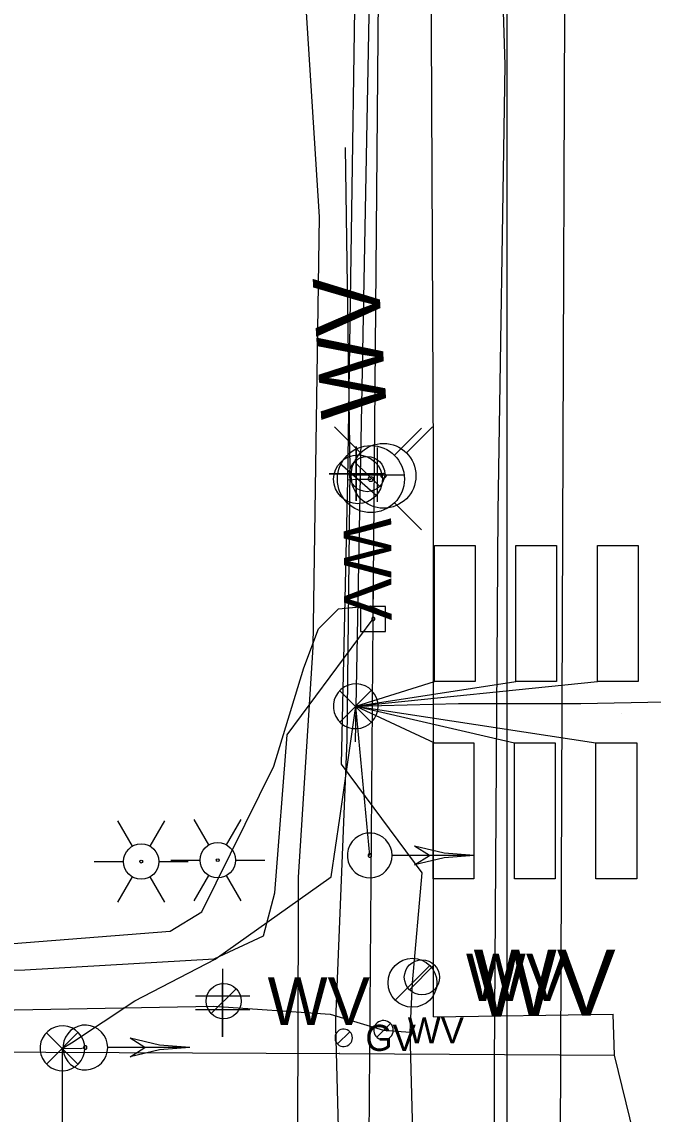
# Model space of a CAD drawing. Extents: x 600849 to 606371, y 330010 to 403088.
# Drawn here: x 601985.4 to 602078.4, y 366186.3 to 366347.1 of the extents above; entities that cross this region are included whole.
import ezdxf

# ---------------------------------------------------------------- set-up
doc = ezdxf.new("R2010")
doc.units = 0
for name, color, linetype in [('E_LTG', 7, 'Continuous'), ('E_SIG', 7, 'Continuous'), ('E_SIG_Conduit', 7, 'Continuous'), ('E_UTL_E_UG', 7, 'Continuous'), ('E_UTL_EPowerPole', 7, 'Continuous'), ('E_UTL_FO_UG', 7, 'Continuous'), ('E_UTL_G', 7, 'Continuous'), ('E_UTL_G_UG', 7, 'Continuous'), ('E_UTL_Loop_UG', 7, 'Continuous'), ('E_UTL_Overhead', 7, 'Continuous'), ('E_UTL_SAN_UG', 7, 'Continuous'), ('E_UTL_T_UG', 7, 'Continuous'), ('E_UTL_TV_UG', 7, 'Continuous'), ('E_UTL_W', 7, 'Continuous'), ('E_UTL_W_UG', 7, 'Continuous'), ('E_UTL_WHydrant', 7, 'Continuous')]:
    doc.layers.add(name, color=color, linetype=linetype)

# ---------------------------------------------------------------- blocks, each defined once
blk = doc.blocks.new('GV')
at = {"layer": 'E_UTL_G'}
blk.add_line((-9, -9), (9, 9), dxfattribs=at)
blk.add_circle((0, 0), 12.2, dxfattribs=at)
blk.add_text('GV', height=36.6, dxfattribs=at).set_placement((30, -18))
blk = doc.blocks.new('WV')
at = {"layer": 'E_UTL_W'}
blk.add_line((-8.62, -8.62), (8.62, 8.62), dxfattribs=at)
blk.add_circle((0, 0), 12.19, dxfattribs=at)
blk.add_text('WV', height=32.918, dxfattribs=at).set_placement((30.48, -16.46))
blk = doc.blocks.new('HYD')
at = {"layer": 'E_UTL_WHydrant'}
for p, q in [((-11.69, 11.7), (-25.35, 25.35)), ((11.7, 11.7), (25.36, 25.35))]:
    blk.add_line(p, q, dxfattribs=at)
for radius in [16.72, 1.28]:
    blk.add_circle((0, 0), radius, dxfattribs=at)

msp = doc.modelspace()

# ---------------------------------------------------------------- linework, layer by layer
at = {"layer": 'E_LTG'}
for points in [[(602001.66, 366225.71), (601999.5, 366229.46)], [(602004.26, 366225.71), (602006.42, 366229.46)], [(602012.94, 366225.91), (602010.78, 366229.66)], [(602015.54, 366225.91), (602017.7, 366229.66)], [(601996.03, 366223.46), (602000.36, 366223.46)], [(602005.56, 366223.46), (602009.89, 366223.46)], [(602007.31, 366223.66), (602011.64, 366223.66)], [(602016.84, 366223.66), (602021.17, 366223.66)], [(602010.78, 366217.66), (602012.94, 366221.41)], [(602017.7, 366217.66), (602015.54, 366221.41)], [(601999.5, 366217.46), (602001.66, 366221.21)], [(602006.42, 366217.46), (602004.26, 366221.21)]]:
    msp.add_lwpolyline(points, dxfattribs=at)
for centre, radius in [((602014.24, 366223.66), 2.6), ((602014.24, 366223.66), 2.6), ((602014.24, 366223.66), 2.6), ((602002.96, 366223.46), 2.6), ((602002.96, 366223.46), 2.6), ((602002.96, 366223.46), 2.6), ((602002.96, 366223.46), 0.217), ((602014.24, 366223.66), 0.217)]:
    msp.add_circle(centre, radius, dxfattribs=at)
at = {"layer": 'E_SIG'}
for points in [[(602037.87, 366246.33), (602037.81, 366246.95), (602037.63, 366247.55), (602037.34, 366248.11), (602036.95, 366248.6), (602036.48, 366249.02), (602035.94, 366249.33), (602035.34, 366249.53), (602034.72, 366249.62), (602034.1, 366249.59), (602033.49, 366249.45), (602032.92, 366249.19), (602032.4, 366248.82), (602031.97, 366248.37), (602031.63, 366247.84), (602031.4, 366247.26), (602031.28, 366246.64), (602031.28, 366246.01), (602031.4, 366245.4), (602031.63, 366244.82), (602031.97, 366244.29), (602032.4, 366243.83), (602032.92, 366243.47), (602033.49, 366243.21), (602034.1, 366243.06), (602034.72, 366243.03), (602035.34, 366243.12), (602035.94, 366243.33), (602036.48, 366243.64), (602036.95, 366244.05), (602037.34, 366244.54), (602037.63, 366245.1), (602037.81, 366245.7), (602037.87, 366246.33)], [(602036.83, 366248.66), (602032.22, 366244.01)], [(602032.22, 366248.61), (602036.87, 366243.96)], [(602034.57, 366246.33), (602049.71, 366246.76), (602067.73, 366246.76), (602092.39, 366247.21), (602108.01, 366243.32), (602107.96, 366226.18), (602108.22, 366225.08)], [(601991.35, 366195.96), (601992.7, 366196.78), (602002, 366202.96), (602013.85, 366209.09), (602030.94, 366221.21), (602032.24, 366229.85), (602034.57, 366246.33)], [(602036.64, 366224.36), (602034.57, 366246.33)], [(602039.94, 366224.36), (602039.88, 366224.98), (602039.7, 366225.59), (602039.41, 366226.14), (602039.03, 366226.64), (602038.55, 366227.05), (602038.01, 366227.36), (602037.41, 366227.57), (602036.79, 366227.66), (602036.17, 366227.63), (602035.56, 366227.48), (602034.99, 366227.22), (602034.48, 366226.85), (602034.04, 366226.4), (602033.7, 366225.87), (602033.47, 366225.29), (602033.35, 366224.67), (602033.35, 366224.05), (602033.47, 366223.43), (602033.7, 366222.85), (602034.04, 366222.32), (602034.48, 366221.87), (602034.99, 366221.5), (602035.56, 366221.24), (602036.17, 366221.09), (602036.79, 366221.06), (602037.41, 366221.15), (602038.01, 366221.36), (602038.55, 366221.67), (602039.03, 366222.08), (602039.41, 366222.58), (602039.7, 366223.13), (602039.88, 366223.74), (602039.94, 366224.36)], [(602036.89, 366224.36), (602036.88, 366224.41), (602036.87, 366224.45), (602036.85, 366224.5), (602036.82, 366224.53), (602036.78, 366224.57), (602036.74, 366224.59), (602036.7, 366224.61), (602036.65, 366224.61), (602036.6, 366224.61), (602036.55, 366224.6), (602036.51, 366224.58), (602036.47, 366224.55), (602036.44, 366224.52), (602036.41, 366224.48), (602036.39, 366224.43), (602036.39, 366224.38), (602036.39, 366224.34), (602036.39, 366224.29), (602036.41, 366224.24), (602036.44, 366224.2), (602036.47, 366224.17), (602036.51, 366224.14), (602036.55, 366224.12), (602036.6, 366224.11), (602036.65, 366224.11), (602036.7, 366224.11), (602036.74, 366224.13), (602036.78, 366224.15), (602036.82, 366224.19), (602036.85, 366224.22), (602036.87, 366224.27), (602036.88, 366224.31), (602036.89, 366224.36)], [(602052.04, 366224.36), (602047.58, 366224.71), (602043.24, 366225.74)], [(602045.44, 366224.36), (602043.24, 366225.74)], [(602052.04, 366224.36), (602039.99, 366224.36)], [(602052.04, 366224.36), (602047.58, 366224.01), (602043.24, 366222.98)], [(602043.24, 366222.99), (602045.44, 366224.36)], [(601994.65, 366195.96), (601994.59, 366196.58), (601994.41, 366197.18), (601994.13, 366197.74), (601993.74, 366198.23), (601993.26, 366198.64), (601992.72, 366198.96), (601992.13, 366199.16), (601991.51, 366199.25), (601990.88, 366199.22), (601990.27, 366199.08), (601989.7, 366198.81), (601989.19, 366198.45), (601988.75, 366198), (601988.42, 366197.47), (601988.18, 366196.89), (601988.06, 366196.27), (601988.06, 366195.64), (601988.18, 366195.03), (601988.42, 366194.44), (601988.75, 366193.92), (601989.19, 366193.46), (601989.7, 366193.1), (601990.27, 366192.84), (601990.88, 366192.69), (601991.51, 366192.66), (601992.13, 366192.75), (601992.72, 366192.96), (601993.26, 366193.27), (601993.74, 366193.68), (601994.13, 366194.17), (601994.41, 366194.73), (601994.59, 366195.33), (601994.65, 366195.96)], [(601998.02, 366196.07), (601997.96, 366196.7), (601997.79, 366197.3), (601997.5, 366197.86), (601997.11, 366198.35), (601996.64, 366198.76), (601996.09, 366199.07), (601995.5, 366199.28), (601994.88, 366199.37), (601994.25, 366199.34), (601993.64, 366199.19), (601993.07, 366198.93), (601992.56, 366198.57), (601992.13, 366198.11), (601991.79, 366197.58), (601991.56, 366197), (601991.44, 366196.38), (601991.44, 366195.76), (601991.56, 366195.14), (601991.79, 366194.56), (601992.13, 366194.03), (601992.56, 366193.58), (601993.07, 366193.21), (601993.64, 366192.95), (601994.25, 366192.8), (601994.88, 366192.77), (601995.5, 366192.86), (601996.09, 366193.07), (601996.64, 366193.38), (601997.11, 366193.79), (601997.5, 366194.29), (601997.79, 366194.84), (601997.96, 366195.45), (601998.02, 366196.07)], [(601993.61, 366198.29), (601989, 366193.63)], [(601989, 366198.24), (601993.65, 366193.59)], [(602010.12, 366196.07), (602005.67, 366196.42), (602001.32, 366197.45)], [(602003.52, 366196.07), (602001.32, 366197.45)], [(601988.43, 366091.32), (601990.72, 366130.23), (601991.29, 366152.3), (601991.35, 366195.96), (601993.99, 366195.92), (601994.72, 366196.07)], [(601994.97, 366196.07), (601994.97, 366196.12), (601994.96, 366196.16), (601994.93, 366196.21), (601994.9, 366196.25), (601994.87, 366196.28), (601994.83, 366196.3), (601994.78, 366196.32), (601994.73, 366196.32), (601994.69, 366196.32), (601994.64, 366196.31), (601994.6, 366196.29), (601994.56, 366196.26), (601994.52, 366196.23), (601994.5, 366196.19), (601994.48, 366196.14), (601994.47, 366196.1), (601994.47, 366196.05), (601994.48, 366196), (601994.5, 366195.96), (601994.52, 366195.92), (601994.56, 366195.88), (601994.6, 366195.85), (601994.64, 366195.83), (601994.69, 366195.82), (601994.73, 366195.82), (601994.78, 366195.83), (601994.83, 366195.84), (601994.87, 366195.87), (601994.9, 366195.9), (601994.93, 366195.93), (601994.96, 366195.98), (601994.97, 366196.02), (601994.97, 366196.07)], [(602010.12, 366196.07), (601998.08, 366196.07)], [(602010.12, 366196.07), (602005.67, 366195.73), (602001.32, 366194.7)], [(602001.32, 366194.7), (602003.52, 366196.07)]]:
    msp.add_lwpolyline(points, dxfattribs=at)
at = {"layer": 'E_SIG_Conduit'}
for p, q in [((602034.53, 366241.11), (602038.83, 366468.68)), ((602073.8, 366245.32), (602073.8, 366245.32))]:
    msp.add_line(p, q, dxfattribs=at)
at = {"layer": 'E_UTL_E_UG'}
for points in [[(602029.21, 366318.43), (602027.27, 366349.31), (602024.86, 366377.21), (602028.01, 366666.3), (602032.25, 366719.18)], [(602027.54, 366074.32), (602027.44, 366087.74), (602027.47, 366088.97), (602025.76, 366147.94), (602026.07, 366195.19), (602026.13, 366221.15), (602028.28, 366255.02), (602029.21, 366318.43)], [(602024.46, 366242.12), (602037.15, 366259.2)], [(601881.87, 366209.66), (601882.12, 366209.66), (601913.41, 366206.95), (601939.28, 366206.13), (601985.8, 366207.5), (602013.73, 366209.14), (602020.98, 366212.54), (602022.64, 366218.84), (602024.46, 366242.12)]]:
    msp.add_lwpolyline(points, dxfattribs=at)
at = {"layer": 'E_UTL_EPowerPole'}
for points in [[(602037.12, 366261.04), (602037.12, 366263.95)], [(602038.96, 366261.04), (602035.28, 366261.04)], [(602035.28, 366261.04), (602035.28, 366257.35)], [(602038.96, 366257.35), (602038.96, 366261.04)], [(602037.39, 366259.2), (602037.39, 366259.24), (602037.37, 366259.29), (602037.35, 366259.33), (602037.33, 366259.36), (602037.29, 366259.39), (602037.25, 366259.41), (602037.21, 366259.43), (602037.16, 366259.44), (602037.12, 366259.43), (602037.07, 366259.42), (602037.03, 366259.4), (602037, 366259.38), (602036.97, 366259.34), (602036.94, 366259.31), (602036.92, 366259.26), (602036.92, 366259.22), (602036.92, 366259.17), (602036.92, 366259.13), (602036.94, 366259.09), (602036.97, 366259.05), (602037, 366259.02), (602037.03, 366258.99), (602037.07, 366258.97), (602037.12, 366258.96), (602037.16, 366258.96), (602037.21, 366258.97), (602037.25, 366258.98), (602037.29, 366259), (602037.33, 366259.03), (602037.35, 366259.07), (602037.37, 366259.11), (602037.39, 366259.15), (602037.39, 366259.2)], [(602035.28, 366257.35), (602038.96, 366257.35)]]:
    msp.add_lwpolyline(points, dxfattribs=at)
at = {"layer": 'E_UTL_FO_UG'}
msp.add_lwpolyline([(602033, 366328.61), (602033.7, 366281.19), (602033.27, 366241.4), (602031.57, 366200.11), (602031.57, 366199.1), (602032.83, 366152.73), (602036.17, 366129.31), (602036.12, 366099.21), (602033.32, 366066.35), (602032.35, 366056.3)], dxfattribs=at)
at = {"layer": 'E_UTL_G'}
for points in [[(602034.08, 366197.5), (602034.06, 366197.74), (602033.99, 366197.97), (602033.88, 366198.19), (602033.72, 366198.38), (602033.54, 366198.54), (602033.33, 366198.66), (602033.1, 366198.74), (602032.86, 366198.78), (602032.61, 366198.77), (602032.38, 366198.71), (602032.15, 366198.61), (602031.96, 366198.47), (602031.79, 366198.29), (602031.66, 366198.09), (602031.56, 366197.86), (602031.52, 366197.62), (602031.52, 366197.38), (602031.56, 366197.14), (602031.66, 366196.91), (602031.79, 366196.7), (602031.96, 366196.53), (602032.15, 366196.39), (602032.38, 366196.28), (602032.61, 366196.23), (602032.86, 366196.22), (602033.1, 366196.25), (602033.33, 366196.33), (602033.54, 366196.45), (602033.72, 366196.61), (602033.88, 366196.8), (602033.99, 366197.02), (602034.06, 366197.25), (602034.08, 366197.5)], [(602031.89, 366196.59), (602033.7, 366198.4)]]:
    msp.add_lwpolyline(points, dxfattribs=at)
at = {"layer": 'E_UTL_G_UG'}
for points in [[(602046.01, 366200.58), (602046.01, 366282.7), (602045.54, 366387.99), (602045.96, 366389.51), (602045.77, 366390.53), (602052.82, 366624.36), (602050.66, 366701.22), (602045.29, 366779.54), (602046.56, 366881.06), (602052.42, 366921.19), (602053.73, 366982.25), (602055.18, 367043.43), (602053.55, 367093.49)], [(602046.01, 366200.58), (602072.51, 366200.97)], [(602072.56, 365506.48), (602072.91, 365581.5), (602072.85, 365590.98), (602073.55, 365667.58), (602074.41, 365764.9), (602074.82, 365837.03), (602073.81, 365881.05), (602074.11, 365897.58), (602073.47, 365906.4), (602074.57, 365951.95), (602072.85, 365970.29), (602073.8, 365985.88), (602073.72, 366064.65), (602076.68, 366178.7), (602072.71, 366194.94), (602072.51, 366200.97)], [(601257.24, 366194.79), (601329.82, 366193.2), (601336.71, 366193.43), (601379.22, 366193.73), (601470.06, 366194.18), (601507.73, 366194.22), (601643.1, 366194.94), (601677.95, 366195.03), (601788.27, 366195.57), (601885.75, 366195.03), (601923.91, 366195.66), (602032.17, 366195.19), (602072.71, 366194.94)]]:
    msp.add_lwpolyline(points, dxfattribs=at)
at = {"layer": 'E_UTL_Loop_UG'}
for q in [(602046.17, 366249.99), (602058.17, 366249.99), (602070.17, 366249.99), (602046.17, 366240.93), (602057.97, 366240.93), (602069.97, 366240.93)]:
    msp.add_line((602034.57, 366246.33), q, dxfattribs=at)
for points in [[(602052.17, 366269.99), (602052.17, 366249.99), (602046.17, 366249.99), (602046.17, 366269.99), (602052.17, 366269.99)], [(602064.17, 366269.99), (602064.17, 366249.99), (602058.17, 366249.99), (602058.17, 366269.99), (602064.17, 366269.99)], [(602076.17, 366269.99), (602076.17, 366249.99), (602070.17, 366249.99), (602070.17, 366269.99), (602076.17, 366269.99)], [(602051.97, 366240.93), (602051.97, 366220.93), (602045.97, 366220.93), (602045.97, 366240.93), (602051.97, 366240.93)], [(602063.97, 366240.93), (602063.97, 366220.93), (602057.97, 366220.93), (602057.97, 366240.93), (602063.97, 366240.93)], [(602075.97, 366240.93), (602075.97, 366220.93), (602069.97, 366220.93), (602069.97, 366240.93), (602075.97, 366240.93)]]:
    msp.add_lwpolyline(points, dxfattribs=at)
at = {"layer": 'E_UTL_Overhead'}
msp.add_lwpolyline([(602023.8, 363946.92), (602023.98, 364037.98), (602025.57, 364145.3), (602025.83, 364287.76), (602027.16, 364559.33), (602028.92, 364756.04), (602029.03, 364834.91), (602029.56, 364946.13), (602030.41, 365117.16), (602031.91, 365287.51), (602032.13, 365415.23), (602033.07, 365577.35), (602034.21, 365759.49), (602035.29, 365915.56), (602035.65, 366066.63), (602037.15, 366259.2), (602038.14, 366378.17), (602037.53, 366468.16), (602038.3, 366629.6), (602038.45, 366764.67), (602038.7, 366805.21), (602049.62, 366998.37), (602049.62, 367041.99)], dxfattribs=at)
at = {"layer": 'E_UTL_SAN_UG'}
msp.add_lwpolyline([(602064.67, 366169.37), (602065.83, 366464.47)], dxfattribs=at)
at = {"layer": 'E_UTL_T_UG'}
for points in [[(602054.23, 366052.62), (602054.93, 366071.48), (602055.02, 366193.59), (602055.54, 366275.03), (602056.57, 366340.78), (602054.27, 366414.31), (602053.32, 366441.83), (602043.24, 366486.36), (602043.21, 366537.13), (602045.25, 366623.56), (602047.99, 366738.64), (602064.05, 366766.75), (602068.93, 366835.49), (602069.67, 367130.08), (602069.7, 367272.17), (602071.11, 367342.07), (602053.71, 367377.8), (602052.83, 367414.49), (602055, 367446.35), (602068.5, 367451.94), (602069.83, 367467.28), (602072.57, 367538.65)], [(602055.97, 365936.12), (602056.9, 365936.93), (602056.9, 366441.07), (602045.73, 366486.57), (602043.21, 366537.13)]]:
    msp.add_lwpolyline(points, dxfattribs=at)
at = {"layer": 'E_UTL_TV_UG'}
msp.add_lwpolyline([(601934.85, 366213.98), (601937.98, 366209.66), (601966.61, 366210.04), (602007.22, 366213.21), (602011.9, 366216.07), (602022.51, 366237.53), (602026.93, 366252), (602029.07, 366257.72), (602032.01, 366260.69), (602036.68, 366261.12), (602038.02, 366260.55)], dxfattribs=at)
at = {"layer": 'E_UTL_W'}
for points in [[(602034.41, 366282.34), (602038.1, 366278.7)], [(602042.49, 366204.58), (602046.15, 366208.24)], [(602013.28, 366201.06), (602016.94, 366204.73)], [(602040.09, 366198.62), (602040.07, 366198.89), (602039.99, 366199.15), (602039.87, 366199.39), (602039.7, 366199.6), (602039.49, 366199.78), (602039.26, 366199.91), (602039, 366200), (602038.73, 366200.04), (602038.46, 366200.03), (602038.2, 366199.97), (602037.95, 366199.85), (602037.73, 366199.7), (602037.55, 366199.5), (602037.4, 366199.27), (602037.3, 366199.02), (602037.25, 366198.75), (602037.25, 366198.48), (602037.3, 366198.22), (602037.4, 366197.96), (602037.55, 366197.74), (602037.73, 366197.54), (602037.95, 366197.38), (602038.2, 366197.27), (602038.46, 366197.21), (602038.73, 366197.19), (602039, 366197.23), (602039.26, 366197.32), (602039.49, 366197.46), (602039.7, 366197.63), (602039.87, 366197.85), (602039.99, 366198.09), (602040.07, 366198.35), (602040.09, 366198.62)], [(602037.66, 366197.61), (602039.67, 366199.63)]]:
    msp.add_lwpolyline(points, dxfattribs=at)
for centre in [(602036.25, 366280.52), (602044.32, 366206.41), (602015.11, 366202.9)]:
    msp.add_circle(centre, 2.59, dxfattribs=at)
at = {"layer": 'E_UTL_W_UG'}
for points in [[(602042.58, 366198.35), (602042.93, 366205.61), (602044.35, 366221.79), (602032.48, 366237.82), (602033.43, 366279.66), (602035.02, 366388.73), (602034.18, 366520.5), (602034.28, 366734.17), (602063.52, 366751.1), (602078.61, 366761.62), (602127.55, 366762.34), (602144, 366780.62), (602150.98, 366780.36), (602153.97, 366779.88)], [(602034.65, 366276.59), (602034.65, 366284.59)], [(602034.66, 366276.58), (602034.66, 366284.58)], [(602037.79, 366276.42), (602037.79, 366284.42)], [(602030.65, 366280.59), (602038.65, 366280.59)], [(602030.66, 366280.58), (602038.66, 366280.58)], [(602033.43, 366279.66), (602034.9, 366279.75), (602036.8, 366279.79)], [(602033.79, 366280.42), (602041.79, 366280.42)], [(602014.98, 366199.67), (602014.98, 366207.67)], [(602014.96, 366197.66), (602014.96, 366205.66)], [(602014.98, 366197.66), (602014.98, 366205.66)], [(602010.98, 366203.67), (602018.98, 366203.67)], [(601332.47, 366197.89), (601447.12, 366198.03), (601463.29, 366198.33), (601513.23, 366199.35), (601564.74, 366200.47), (601720.49, 366201.24), (601753.76, 366201.15), (601883.86, 366200.37), (601941.58, 366200.84), (602013.66, 366202.16), (602030.81, 366201), (602038.67, 366198.62), (602042.58, 366198.35)], [(602010.96, 366201.66), (602018.96, 366201.66)], [(602010.98, 366201.66), (602018.98, 366201.66)], [(602046.75, 366041.93), (602042.58, 366198.35)]]:
    msp.add_lwpolyline(points, dxfattribs=at)
at = {"layer": 'E_UTL_WHydrant'}
for points in [[(602035.33, 366283.61), (602031.44, 366287.5)], [(602042.01, 366283.61), (602045.9, 366287.5)]]:
    msp.add_lwpolyline(points, dxfattribs=at)
for radius in [4.77, 0.365]:
    msp.add_circle((602038.67, 366280.27), radius, dxfattribs=at)

# ---------------------------------------------------------------- block references
at = {"layer": 'E_SIG'}
for name, p, xscale, yscale, rotation in [('WV', (602034.9, 366279.75), 0.295275, 0.295275, 93.50353165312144), ('HYD', (602036.8, 366279.79), 0.29527500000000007, 0.29527500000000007, -90.00000000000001)]:
    msp.add_blockref(name, p, dxfattribs=dict(at, xscale=xscale, yscale=yscale, rotation=rotation))
for name, p, xscale, yscale in [('WV', (602042.93, 366205.61), 0.29527500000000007, 0.29527500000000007), ('GV', (602032.17, 366195.19), 0.00177165, 0.00177165)]:
    msp.add_blockref(name, p, dxfattribs=dict(at, xscale=xscale, yscale=yscale))

# ---------------------------------------------------------------- texts
at = {"layer": 'E_UTL_G'}
msp.add_text('GV', height=3.85, dxfattribs=at).set_placement((602036, 366195.57))
at = {"layer": 'E_UTL_W'}
msp.add_text('WV', height=7, rotation=270.2894, dxfattribs=at).set_placement((602032.79, 366274.02))
for height, p in [(7, (602050.8, 366202.91)), (7, (602021.59, 366199.4)), (3.85, (602042.23, 366196.69))]:
    msp.add_text('WV', height=height, dxfattribs=at).set_placement(p)

doc.saveas('drawing.dxf')
